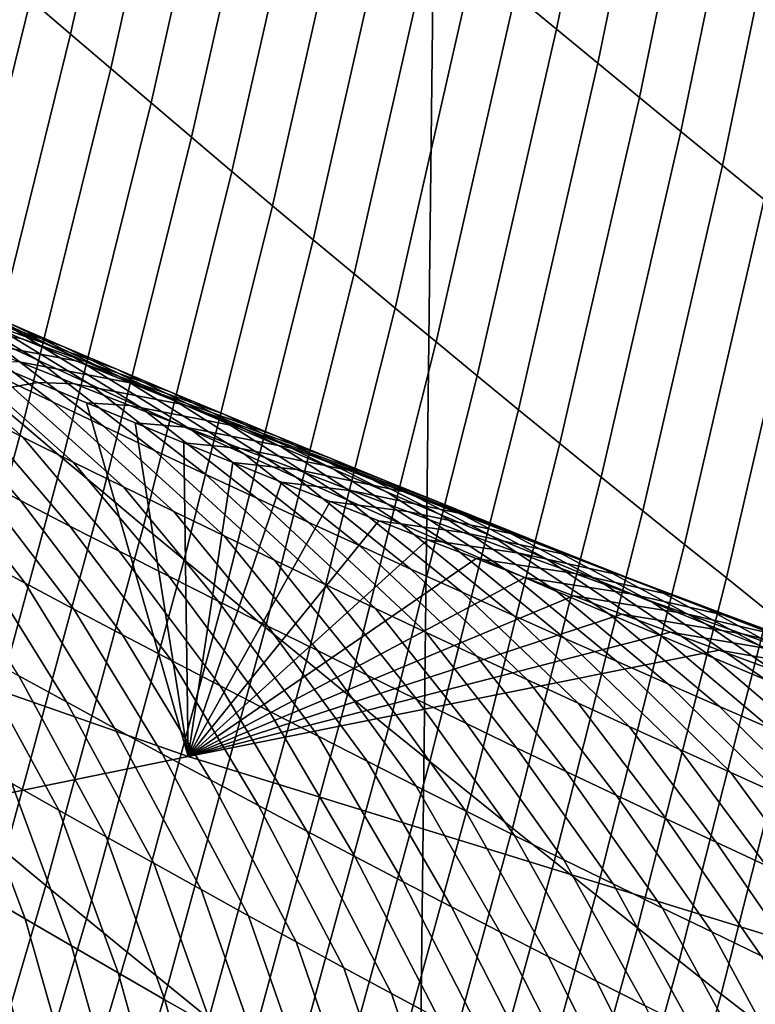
# Model space of a CAD drawing. Header units: metres. Extents: x -240 to 45, y -77 to 27.
# Tile 769 of 1056: x 7.986 to 8.795, y -23.365 to -22.282. Entities that reach past the tile are written whole.
import ezdxf

# ---------------------------------------------------------------- set-up
doc = ezdxf.new("R2010")
doc.units = ezdxf.units.M
doc.layers.add('solid_102011X2', color=7, linetype='CONTINUOUS')

msp = doc.modelspace()

# ---------------------------------------------------------------- linework, layer by layer
at = {"layer": 'solid_102011X2'}
for points in [[(8.402597, 25.458912), (7.809518, -25.642859), (7.211634, -25.813719), (7.809117, 25.64296)], [(8.991435, 25.261791), (8.402947, -25.458815), (7.809518, -25.642859), (8.402597, 25.458912)], [(9.575647, 25.051577), (8.991745, -25.261692), (8.402947, -25.458815), (8.991435, 25.261791)], [(7.997606, -22.260109, 118.356956), (8.041658, -22.298042, 118.386543), (8.127743, -21.912394, 118.590912), (8.083559, -21.87401, 118.56208)], [(8.530664, -22.254778, 118.84671), (8.576015, -22.292469, 118.874702), (8.652791, -21.91785, 119.08828), (8.607296, -21.879768, 119.06102)], [(8.041658, -22.298042, 118.386543), (8.085832, -22.335913, 118.416046), (8.172044, -21.95071, 118.619667), (8.127743, -21.912394, 118.590912)], [(8.576015, -22.292469, 118.874702), (8.621479, -22.33009, 118.902611), (8.698399, -21.955856, 119.115448), (8.652791, -21.91785, 119.08828)], [(8.085832, -22.335913, 118.416046), (8.130125, -22.373722, 118.445465), (8.216462, -21.988958, 118.648346), (8.172044, -21.95071, 118.619667)], [(8.621479, -22.33009, 118.902611), (8.667059, -22.367638, 118.930428), (8.744119, -21.993786, 119.142532), (8.698399, -21.955856, 119.115448)], [(8.130125, -22.373722, 118.445465), (8.174539, -22.411465, 118.4748), (8.260999, -22.02714, 118.676933), (8.216462, -21.988958, 118.648346)], [(8.667059, -22.367638, 118.930428), (8.712754, -22.405111, 118.958153), (8.789949, -22.031637, 119.169533), (8.744119, -21.993786, 119.142532)], [(8.174539, -22.411465, 118.4748), (8.219072, -22.449144, 118.504051), (8.305652, -22.065254, 118.705444), (8.260999, -22.02714, 118.676933)], [(8.712754, -22.405111, 118.958153), (8.758563, -22.442511, 118.985794), (8.835892, -22.069412, 119.196434), (8.789949, -22.031637, 119.169533)], [(8.219072, -22.449144, 118.504051), (8.263726, -22.486759, 118.533218), (8.350422, -22.103298, 118.733864), (8.305652, -22.065254, 118.705444)], [(8.758563, -22.442511, 118.985794), (8.804486, -22.479837, 119.013336), (8.881945, -22.107109, 119.223251), (8.835892, -22.069412, 119.196434)], [(8.263726, -22.486759, 118.533218), (8.308499, -22.524309, 118.562294), (8.395308, -22.141273, 118.762207), (8.350422, -22.103298, 118.733864)], [(8.308499, -22.524309, 118.562294), (8.353392, -22.561792, 118.591286), (8.440311, -22.179178, 118.790459), (8.395308, -22.141273, 118.762207)], [(8.353392, -22.561792, 118.591286), (8.398402, -22.599209, 118.620193), (8.48543, -22.217014, 118.818626), (8.440311, -22.179178, 118.790459)], [(8.398402, -22.599209, 118.620193), (8.443533, -22.636559, 118.64901), (8.530664, -22.254778, 118.84671), (8.48543, -22.217014, 118.818626)], [(7.85706, -22.614805, 118.138527), (7.900903, -22.652327, 118.168938), (7.997606, -22.260109, 118.356956), (7.953675, -22.222113, 118.327286)], [(7.900903, -22.652327, 118.168938), (7.944869, -22.689789, 118.199272), (8.041658, -22.298042, 118.386543), (7.997606, -22.260109, 118.356956)], [(8.443533, -22.636559, 118.64901), (8.488781, -22.67384, 118.677734), (8.576015, -22.292469, 118.874702), (8.530664, -22.254778, 118.84671)], [(8.488781, -22.67384, 118.677734), (8.534147, -22.711054, 118.706375), (8.621479, -22.33009, 118.902611), (8.576015, -22.292469, 118.874702)], [(7.944869, -22.689789, 118.199272), (7.988959, -22.727194, 118.229515), (8.085832, -22.335913, 118.416046), (8.041658, -22.298042, 118.386543)], [(7.988959, -22.727194, 118.229515), (8.033172, -22.76454, 118.259674), (8.130125, -22.373722, 118.445465), (8.085832, -22.335913, 118.416046)], [(8.534147, -22.711054, 118.706375), (8.579632, -22.748198, 118.734917), (8.667059, -22.367638, 118.930428), (8.621479, -22.33009, 118.902611)], [(8.579632, -22.748198, 118.734917), (8.625235, -22.785275, 118.763374), (8.712754, -22.405111, 118.958153), (8.667059, -22.367638, 118.930428)], [(8.033172, -22.76454, 118.259674), (8.077508, -22.801826, 118.289749), (8.174539, -22.411465, 118.4748), (8.130125, -22.373722, 118.445465)], [(8.077508, -22.801826, 118.289749), (8.121967, -22.83905, 118.31974), (8.219072, -22.449144, 118.504051), (8.174539, -22.411465, 118.4748)], [(8.625235, -22.785275, 118.763374), (8.670955, -22.822279, 118.79174), (8.758563, -22.442511, 118.985794), (8.712754, -22.405111, 118.958153)], [(8.670955, -22.822279, 118.79174), (8.716791, -22.859213, 118.820015), (8.804486, -22.479837, 119.013336), (8.758563, -22.442511, 118.985794)], [(8.121967, -22.83905, 118.31974), (8.166549, -22.876215, 118.34964), (8.263726, -22.486759, 118.533218), (8.219072, -22.449144, 118.504051)], [(8.166549, -22.876215, 118.34964), (8.211253, -22.913319, 118.379456), (8.308499, -22.524309, 118.562294), (8.263726, -22.486759, 118.533218)], [(8.716791, -22.859213, 118.820015), (8.762745, -22.896076, 118.84819), (8.850523, -22.517086, 119.040794), (8.804486, -22.479837, 119.013336)], [(8.762745, -22.896076, 118.84819), (8.808816, -22.932867, 118.876274), (8.896673, -22.554262, 119.068153), (8.850523, -22.517086, 119.040794)], [(8.211253, -22.913319, 118.379456), (8.256079, -22.950359, 118.40918), (8.353392, -22.561792, 118.591286), (8.308499, -22.524309, 118.562294)], [(7.866457, -22.572462, 77.828239), (8.005069, -22.656315, 78.182968), (7.948222, -22.629957, 78.205887), (7.808571, -22.546173, 77.851334)], [(7.86803, -22.583059, 77.001617), (8.033578, -22.641415, 77.351135), (7.974792, -22.616261, 77.373741), (7.808384, -22.558016, 77.024414)], [(8.256079, -22.950359, 118.40918), (8.301026, -22.987337, 118.438812), (8.398402, -22.599209, 118.620193), (8.353392, -22.561792, 118.591286)], [(7.916055, -22.59094, 77.396446), (8.040416, -22.650343, 77.759567), (7.98238, -22.624548, 77.782364), (7.857366, -22.565456, 77.41925)], [(7.924394, -22.598587, 77.805252), (8.061966, -22.682508, 78.160156), (8.005069, -22.656315, 78.182968), (7.866457, -22.572462, 77.828239)], [(7.863366, -22.610008, 76.589661), (7.987465, -22.63265, 76.956322), (7.927723, -22.607937, 76.97892), (7.802611, -22.585491, 76.61245)], [(7.891425, -22.603436, 78.228897), (8.021749, -22.702385, 78.583046), (7.965678, -22.675467, 78.606155), (7.834679, -22.576752, 78.251999)], [(7.927723, -22.607937, 76.97892), (8.092411, -22.666405, 77.328629), (8.033578, -22.641415, 77.351135), (7.86803, -22.583059, 77.001617)], [(7.853692, -22.621141, 78.652664), (7.9891, -22.741148, 79.000183), (7.933883, -22.713564, 79.023582), (7.797777, -22.593735, 78.676071)], [(7.974792, -22.616261, 77.373741), (8.0985, -22.675972, 77.736877), (8.040416, -22.650343, 77.759567), (7.916055, -22.59094, 77.396446)], [(7.948222, -22.629957, 78.205887), (8.077871, -22.729139, 78.560036), (8.021749, -22.702385, 78.583046), (7.891425, -22.603436, 78.228897)], [(7.98238, -22.624548, 77.782364), (8.118913, -22.708538, 78.137444), (8.061966, -22.682508, 78.160156), (7.924394, -22.598587, 77.805252)], [(8.301026, -22.987337, 118.438812), (8.346096, -23.024254, 118.468361), (8.443533, -22.636559, 118.64901), (8.398402, -22.599209, 118.620193)], [(7.92417, -22.634359, 76.566978), (8.047256, -22.657198, 76.933823), (7.987465, -22.63265, 76.956322), (7.863366, -22.610008, 76.589661)], [(7.987465, -22.63265, 76.956322), (8.151292, -22.691227, 77.306229), (8.092411, -22.666405, 77.328629), (7.927723, -22.607937, 76.97892)], [(8.033578, -22.641415, 77.351135), (8.156633, -22.701435, 77.714287), (8.0985, -22.675972, 77.736877), (7.974792, -22.616261, 77.373741)], [(7.909659, -22.648384, 78.629364), (8.044372, -22.768572, 78.976883), (7.9891, -22.741148, 79.000183), (7.853692, -22.621141, 78.652664)], [(8.040416, -22.650343, 77.759567), (8.175909, -22.734406, 78.11483), (8.118913, -22.708538, 78.137444), (7.98238, -22.624548, 77.782364)], [(7.985022, -22.658545, 76.544403), (8.107093, -22.681581, 76.911423), (8.047256, -22.657198, 76.933823), (7.92417, -22.634359, 76.566978)], [(8.005069, -22.656315, 78.182968), (8.134045, -22.755732, 78.537125), (8.077871, -22.729139, 78.560036), (7.948222, -22.629957, 78.205887)], [(8.047256, -22.657198, 76.933823), (8.21022, -22.715885, 77.28392), (8.151292, -22.691227, 77.306229), (7.987465, -22.63265, 76.956322)], [(8.346096, -23.024254, 118.468361), (8.391288, -23.061104, 118.497818), (8.488781, -22.67384, 118.677734), (8.443533, -22.636559, 118.64901)], [(7.965678, -22.675467, 78.606155), (8.099695, -22.795832, 78.953674), (8.044372, -22.768572, 78.976883), (7.909659, -22.648384, 78.629364)], [(8.092411, -22.666405, 77.328629), (8.214815, -22.72673, 77.691795), (8.156633, -22.701435, 77.714287), (8.033578, -22.641415, 77.351135)], [(8.0985, -22.675972, 77.736877), (8.232954, -22.760105, 78.092316), (8.175909, -22.734406, 78.11483), (8.040416, -22.650343, 77.759567)], [(8.005655, -22.681095, 76.378418), (7.952078, -22.658587, 76.414299), (7.333815, -22.799461, 72.803505)], [(7.87872, -22.685816, 79.047081), (7.986528, -22.811045, 79.400772), (7.932289, -22.782988, 79.424362), (7.82361, -22.657907, 79.070671)], [(7.985022, -22.658545, 76.544403), (7.952078, -22.658587, 76.414299), (8.005655, -22.681095, 76.378418), (8.045921, -22.682562, 76.521919)], [(8.045921, -22.682562, 76.521919), (8.166978, -22.705797, 76.88913), (8.107093, -22.681581, 76.911423), (7.985022, -22.658545, 76.544403)], [(8.061966, -22.682508, 78.160156), (8.190269, -22.782158, 78.514313), (8.134045, -22.755732, 78.537125), (8.005069, -22.656315, 78.182968)], [(8.107093, -22.681581, 76.911423), (8.269196, -22.740376, 77.261719), (8.21022, -22.715885, 77.28392), (8.047256, -22.657198, 76.933823)], [(8.151292, -22.691227, 77.306229), (8.273045, -22.75186, 77.669411), (8.214815, -22.72673, 77.691795), (8.092411, -22.666405, 77.328629)], [(8.059227, -22.703403, 76.342796), (8.005655, -22.681095, 76.378418), (7.333815, -22.799461, 72.803505), (8.171087, -23.092329, 72.663795)], [(8.021749, -22.702385, 78.583046), (8.155072, -22.822927, 78.930573), (8.099695, -22.795832, 78.953674), (7.965678, -22.675467, 78.606155)], [(8.045921, -22.682562, 76.521919), (8.005655, -22.681095, 76.378418), (8.059227, -22.703403, 76.342796), (8.106869, -22.706413, 76.499542)], [(8.106869, -22.706413, 76.499542), (8.226909, -22.729845, 76.866936), (8.166978, -22.705797, 76.88913), (8.045921, -22.682562, 76.521919)], [(8.118913, -22.708538, 78.137444), (8.246543, -22.80842, 78.4916), (8.190269, -22.782158, 78.514313), (8.061966, -22.682508, 78.160156)], [(8.156633, -22.701435, 77.714287), (8.290047, -22.785641, 78.069901), (8.232954, -22.760105, 78.092316), (8.0985, -22.675972, 77.736877)], [(8.166978, -22.705797, 76.88913), (8.328218, -22.7647, 77.239616), (8.269196, -22.740376, 77.261719), (8.107093, -22.681581, 76.911423)], [(8.391288, -23.061104, 118.497818), (8.4366, -23.097893, 118.527176), (8.534147, -22.711054, 118.706375), (8.488781, -22.67384, 118.677734)], [(7.837592, -23.086756, 118.029526), (7.881644, -23.123674, 118.060501), (7.988959, -22.727194, 118.229515), (7.944869, -22.689789, 118.199272)], [(7.933883, -22.713564, 79.023582), (8.040823, -22.838942, 79.377274), (7.986528, -22.811045, 79.400772), (7.87872, -22.685816, 79.047081)], [(8.21022, -22.715885, 77.28392), (8.331322, -22.776819, 77.647125), (8.273045, -22.75186, 77.669411), (8.151292, -22.691227, 77.306229)], [(8.077871, -22.729139, 78.560036), (8.210501, -22.849859, 78.907562), (8.155072, -22.822927, 78.930573), (8.021749, -22.702385, 78.583046)], [(8.112793, -22.725513, 76.307419), (8.059227, -22.703403, 76.342796), (8.171087, -23.092329, 72.663795)], [(8.106869, -22.706413, 76.499542), (8.059227, -22.703403, 76.342796), (8.112793, -22.725513, 76.307419), (8.167864, -22.730097, 76.477272)], [(8.214815, -22.72673, 77.691795), (8.347188, -22.81101, 78.047585), (8.290047, -22.785641, 78.069901), (8.156633, -22.701435, 77.714287)], [(7.9891, -22.741148, 79.000183), (8.095172, -22.866678, 79.353882), (8.040823, -22.838942, 79.377274), (7.933883, -22.713564, 79.023582)], [(8.167864, -22.730097, 76.477272), (8.286887, -22.753725, 76.844849), (8.226909, -22.729845, 76.866936), (8.106869, -22.706413, 76.499542)], [(8.175909, -22.734406, 78.11483), (8.302868, -22.834517, 78.468987), (8.246543, -22.80842, 78.4916), (8.118913, -22.708538, 78.137444)], [(8.226909, -22.729845, 76.866936), (8.387285, -22.788855, 77.217621), (8.328218, -22.7647, 77.239616), (8.166978, -22.705797, 76.88913)], [(8.4366, -23.097893, 118.527176), (8.482034, -23.134615, 118.55645), (8.579632, -22.748198, 118.734917), (8.534147, -22.711054, 118.706375)], [(7.878105, -22.75477, 79.448051), (7.991588, -22.901934, 79.792938), (7.938063, -22.873327, 79.816833), (7.823977, -22.726393, 79.471832)], [(8.166354, -22.747429, 76.272285), (8.112793, -22.725513, 76.307419), (8.171087, -23.092329, 72.663795)], [(8.167864, -22.730097, 76.477272), (8.112793, -22.725513, 76.307419), (8.166354, -22.747429, 76.272285), (8.228905, -22.753613, 76.455101)], [(8.269196, -22.740376, 77.261719), (8.389647, -22.801613, 77.624939), (8.331322, -22.776819, 77.647125), (8.21022, -22.715885, 77.28392)], [(7.881644, -23.123674, 118.060501), (7.925821, -23.160538, 118.091393), (8.033172, -22.76454, 118.259674), (7.988959, -22.727194, 118.229515)], [(8.134045, -22.755732, 78.537125), (8.265982, -22.876627, 78.884659), (8.210501, -22.849859, 78.907562), (8.077871, -22.729139, 78.560036)], [(8.228905, -22.753613, 76.455101), (8.34691, -22.777439, 76.822861), (8.286887, -22.753725, 76.844849), (8.167864, -22.730097, 76.477272)], [(8.232954, -22.760105, 78.092316), (8.359241, -22.860447, 78.446472), (8.302868, -22.834517, 78.468987), (8.175909, -22.734406, 78.11483)], [(8.273045, -22.75186, 77.669411), (8.404377, -22.836214, 78.025368), (8.347188, -22.81101, 78.047585), (8.214815, -22.72673, 77.691795)], [(8.286887, -22.753725, 76.844849), (8.4464, -22.812843, 77.195724), (8.387285, -22.788855, 77.217621), (8.226909, -22.729845, 76.866936)], [(8.044372, -22.768572, 78.976883), (8.149575, -22.894253, 79.330582), (8.095172, -22.866678, 79.353882), (7.9891, -22.741148, 79.000183)], [(8.21991, -22.769146, 76.237404), (8.166354, -22.747429, 76.272285), (8.171087, -23.092329, 72.663795)], [(8.228905, -22.753613, 76.455101), (8.166354, -22.747429, 76.272285), (8.21991, -22.769146, 76.237404), (8.289992, -22.77696, 76.433029)], [(8.328218, -22.7647, 77.239616), (8.448017, -22.826237, 77.602852), (8.389647, -22.801613, 77.624939), (8.269196, -22.740376, 77.261719)], [(8.482034, -23.134615, 118.55645), (8.527587, -23.17127, 118.585632), (8.625235, -22.785275, 118.763374), (8.579632, -22.748198, 118.734917)], [(7.932289, -22.782988, 79.424362), (8.045171, -22.930378, 79.769142), (7.991588, -22.901934, 79.792938), (7.878105, -22.75477, 79.448051)], [(8.190269, -22.782158, 78.514313), (8.321514, -22.903231, 78.861855), (8.265982, -22.876627, 78.884659), (8.134045, -22.755732, 78.537125)], [(8.289992, -22.77696, 76.433029), (8.406981, -22.800983, 76.800972), (8.34691, -22.777439, 76.822861), (8.228905, -22.753613, 76.455101)], [(8.331322, -22.776819, 77.647125), (8.461613, -22.86125, 78.003258), (8.404377, -22.836214, 78.025368), (8.273045, -22.75186, 77.669411)], [(8.34691, -22.777439, 76.822861), (8.505559, -22.83666, 77.173927), (8.4464, -22.812843, 77.195724), (8.286887, -22.753725, 76.844849)], [(7.925821, -23.160538, 118.091393), (7.970125, -23.197346, 118.1222), (8.077508, -22.801826, 118.289749), (8.033172, -22.76454, 118.259674)], [(8.099695, -22.795832, 78.953674), (8.204033, -22.921665, 79.307381), (8.149575, -22.894253, 79.330582), (8.044372, -22.768572, 78.976883)], [(8.273461, -22.79067, 76.202751), (8.21991, -22.769146, 76.237404), (8.171087, -23.092329, 72.663795)], [(8.289992, -22.77696, 76.433029), (8.21991, -22.769146, 76.237404), (8.273461, -22.79067, 76.202751), (8.351126, -22.800138, 76.411064)], [(8.290047, -22.785641, 78.069901), (8.415664, -22.886209, 78.424065), (8.359241, -22.860447, 78.446472), (8.232954, -22.760105, 78.092316)], [(8.387285, -22.788855, 77.217621), (8.506434, -22.850691, 77.580872), (8.448017, -22.826237, 77.602852), (8.328218, -22.7647, 77.239616)], [(8.351126, -22.800138, 76.411064), (8.467094, -22.824358, 76.77919), (8.406981, -22.800983, 76.800972), (8.289992, -22.77696, 76.433029)], [(8.389647, -22.801613, 77.624939), (8.518896, -22.88612, 77.981247), (8.461613, -22.86125, 78.003258), (8.331322, -22.776819, 77.647125)], [(8.406981, -22.800983, 76.800972), (8.564764, -22.860312, 77.152237), (8.505559, -22.83666, 77.173927), (8.34691, -22.777439, 76.822861)], [(7.986528, -22.811045, 79.400772), (8.09881, -22.958664, 79.745445), (8.045171, -22.930378, 79.769142), (7.932289, -22.782988, 79.424362)], [(8.327007, -22.812002, 76.168343), (8.273461, -22.79067, 76.202751), (8.171087, -23.092329, 72.663795)], [(8.246543, -22.80842, 78.4916), (8.377097, -22.929667, 78.839149), (8.321514, -22.903231, 78.861855), (8.190269, -22.782158, 78.514313)], [(8.351126, -22.800138, 76.411064), (8.273461, -22.79067, 76.202751), (8.327007, -22.812002, 76.168343), (8.412304, -22.823147, 76.389206)], [(8.347188, -22.81101, 78.047585), (8.472136, -22.911808, 78.401749), (8.415664, -22.886209, 78.424065), (8.290047, -22.785641, 78.069901)], [(8.4464, -22.812843, 77.195724), (8.564898, -22.874975, 77.558998), (8.506434, -22.850691, 77.580872), (8.387285, -22.788855, 77.217621)], [(8.527587, -23.17127, 118.585632), (8.573262, -23.207861, 118.614723), (8.670955, -22.822279, 118.79174), (8.625235, -22.785275, 118.763374)], [(8.171087, -23.092329, 72.663795), (7.333815, -22.799461, 72.803505), (6.56585, -22.953291, 68.640373), (7.407438, -23.248156, 68.492821)], [(7.970125, -23.197346, 118.1222), (8.014553, -23.234097, 118.152916), (8.121967, -22.83905, 118.31974), (8.077508, -22.801826, 118.289749)], [(8.155072, -22.822927, 78.930573), (8.258545, -22.948914, 79.284286), (8.204033, -22.921665, 79.307381), (8.099695, -22.795832, 78.953674)], [(8.412304, -22.823147, 76.389206), (8.527254, -22.847565, 76.757507), (8.467094, -22.824358, 76.77919), (8.351126, -22.800138, 76.411064)], [(8.448017, -22.826237, 77.602852), (8.576226, -22.91082, 77.959335), (8.518896, -22.88612, 77.981247), (8.389647, -22.801613, 77.624939)], [(8.467094, -22.824358, 76.77919), (8.624013, -22.883791, 77.130653), (8.564764, -22.860312, 77.152237), (8.406981, -22.800983, 76.800972)], [(8.040823, -22.838942, 79.377274), (8.152507, -22.986788, 79.72184), (8.09881, -22.958664, 79.745445), (7.986528, -22.811045, 79.400772)], [(8.380548, -22.833141, 76.134163), (8.327007, -22.812002, 76.168343), (8.171087, -23.092329, 72.663795)], [(8.302868, -22.834517, 78.468987), (8.432731, -22.955938, 78.816544), (8.377097, -22.929667, 78.839149), (8.246543, -22.80842, 78.4916)], [(8.412304, -22.823147, 76.389206), (8.327007, -22.812002, 76.168343), (8.380548, -22.833141, 76.134163), (8.473527, -22.845985, 76.367455)], [(8.404377, -22.836214, 78.025368), (8.528655, -22.937237, 78.379539), (8.472136, -22.911808, 78.401749), (8.347188, -22.81101, 78.047585)], [(8.505559, -22.83666, 77.173927), (8.623408, -22.899088, 77.537224), (8.564898, -22.874975, 77.558998), (8.4464, -22.812843, 77.195724)], [(8.210501, -22.849859, 78.907562), (8.313108, -22.976, 79.261284), (8.258545, -22.948914, 79.284286), (8.155072, -22.822927, 78.930573)], [(8.473527, -22.845985, 76.367455), (8.587458, -22.8706, 76.735931), (8.527254, -22.847565, 76.757507), (8.412304, -22.823147, 76.389206)], [(8.573262, -23.207861, 118.614723), (8.619057, -23.244387, 118.643715), (8.716791, -22.859213, 118.820015), (8.670955, -22.822279, 118.79174)], [(8.434072, -22.854082, 76.10025), (8.380548, -22.833141, 76.134163), (8.171087, -23.092329, 72.663795)], [(8.359241, -22.860447, 78.446472), (8.488415, -22.982042, 78.794037), (8.432731, -22.955938, 78.816544), (8.302868, -22.834517, 78.468987)], [(8.473527, -22.845985, 76.367455), (8.380548, -22.833141, 76.134163), (8.434072, -22.854082, 76.10025), (8.534795, -22.868654, 76.345802)], [(8.506434, -22.850691, 77.580872), (8.633603, -22.935352, 77.937523), (8.576226, -22.91082, 77.959335), (8.448017, -22.826237, 77.602852)], [(8.527254, -22.847565, 76.757507), (8.683306, -22.907099, 77.109169), (8.624013, -22.883791, 77.130653), (8.467094, -22.824358, 76.77919)], [(7.938063, -22.873327, 79.816833), (8.0372, -23.032446, 80.160522), (7.984558, -23.003569, 80.184563), (7.884595, -22.844563, 79.840828)], [(8.014553, -23.234097, 118.152916), (8.059108, -23.270792, 118.183548), (8.166549, -22.876215, 118.34964), (8.121967, -22.83905, 118.31974)], [(8.095172, -22.866678, 79.353882), (8.206259, -23.01475, 79.698341), (8.152507, -22.986788, 79.72184), (8.040823, -22.838942, 79.377274)], [(8.461613, -22.86125, 78.003258), (8.585223, -22.962498, 78.357437), (8.528655, -22.937237, 78.379539), (8.404377, -22.836214, 78.025368)], [(8.564764, -22.860312, 77.152237), (8.681964, -22.923031, 77.515556), (8.623408, -22.899088, 77.537224), (8.505559, -22.83666, 77.173927)], [(8.487576, -22.874825, 76.066605), (8.434072, -22.854082, 76.10025), (8.171087, -23.092329, 72.663795)], [(8.265982, -22.876627, 78.884659), (8.367726, -23.002922, 79.23838), (8.313108, -22.976, 79.261284), (8.210501, -22.849859, 78.907562)], [(8.534795, -22.868654, 76.345802), (8.434072, -22.854082, 76.10025), (8.487576, -22.874825, 76.066605), (8.596107, -22.89115, 76.324257)], [(8.534795, -22.868654, 76.345802), (8.647704, -22.893465, 76.714462), (8.587458, -22.8706, 76.735931), (8.473527, -22.845985, 76.367455)], [(8.564898, -22.874975, 77.558998), (8.691025, -22.959715, 77.915817), (8.633603, -22.935352, 77.937523), (8.506434, -22.850691, 77.580872)], [(8.587458, -22.8706, 76.735931), (8.742642, -22.930237, 77.087791), (8.683306, -22.907099, 77.109169), (8.527254, -22.847565, 76.757507)], [(8.149575, -22.894253, 79.330582), (8.260068, -23.042549, 79.674934), (8.206259, -23.01475, 79.698341), (8.095172, -22.866678, 79.353882)], [(8.415664, -22.886209, 78.424065), (8.544149, -23.00798, 78.771637), (8.488415, -22.982042, 78.794037), (8.359241, -22.860447, 78.446472)], [(8.518896, -22.88612, 77.981247), (8.641839, -22.987591, 78.335434), (8.585223, -22.962498, 78.357437), (8.461613, -22.86125, 78.003258)], [(8.624013, -22.883791, 77.130653), (8.740563, -22.946802, 77.493988), (8.681964, -22.923031, 77.515556), (8.564764, -22.860312, 77.152237)], [(8.619057, -23.244387, 118.643715), (8.664972, -23.280842, 118.672615), (8.762745, -22.896076, 118.84819), (8.716791, -22.859213, 118.820015)], [(7.991588, -22.901934, 79.792938), (8.0899, -23.061163, 80.136574), (8.0372, -23.032446, 80.160522), (7.938063, -22.873327, 79.816833)], [(8.059108, -23.270792, 118.183548), (8.103787, -23.307428, 118.214088), (8.211253, -22.913319, 118.379456), (8.166549, -22.876215, 118.34964)], [(8.541059, -22.89537, 76.033226), (8.487576, -22.874825, 76.066605), (8.171087, -23.092329, 72.663795)], [(8.321514, -22.903231, 78.861855), (8.422396, -23.02968, 79.215576), (8.367726, -23.002922, 79.23838), (8.265982, -22.876627, 78.884659)], [(8.596107, -22.89115, 76.324257), (8.487576, -22.874825, 76.066605), (8.541059, -22.89537, 76.033226), (8.657462, -22.913475, 76.302818)], [(8.596107, -22.89115, 76.324257), (8.707995, -22.916159, 76.6931), (8.647704, -22.893465, 76.714462), (8.534795, -22.868654, 76.345802)], [(8.623408, -22.899088, 77.537224), (8.748493, -22.983908, 77.894218), (8.691025, -22.959715, 77.915817), (8.564898, -22.874975, 77.558998)], [(8.647704, -22.893465, 76.714462), (8.802022, -22.953205, 77.066513), (8.742642, -22.930237, 77.087791), (8.587458, -22.8706, 76.735931)], [(8.472136, -22.911808, 78.401749), (8.599934, -23.033751, 78.749336), (8.544149, -23.00798, 78.771637), (8.415664, -22.886209, 78.424065)], [(8.576226, -22.91082, 77.959335), (8.698503, -23.012514, 78.31353), (8.641839, -22.987591, 78.335434), (8.518896, -22.88612, 77.981247)], [(8.683306, -22.907099, 77.109169), (8.799208, -22.970402, 77.472527), (8.740563, -22.946802, 77.493988), (8.624013, -22.883791, 77.130653)], [(8.204033, -22.921665, 79.307381), (8.313932, -23.070187, 79.651634), (8.260068, -23.042549, 79.674934), (8.149575, -22.894253, 79.330582)], [(8.594523, -22.91572, 76.000114), (8.541059, -22.89537, 76.033226), (8.171087, -23.092329, 72.663795)], [(8.657462, -22.913475, 76.302818), (8.541059, -22.89537, 76.033226), (8.594523, -22.91572, 76.000114), (8.718862, -22.935627, 76.281487)], [(8.657462, -22.913475, 76.302818), (8.768329, -22.938681, 76.671837), (8.707995, -22.916159, 76.6931), (8.596107, -22.89115, 76.324257)], [(8.681964, -22.923031, 77.515556), (8.806006, -23.007933, 77.872719), (8.748493, -22.983908, 77.894218), (8.623408, -22.899088, 77.537224)], [(8.707995, -22.916159, 76.6931), (8.861444, -22.976, 77.045341), (8.802022, -22.953205, 77.066513), (8.647704, -22.893465, 76.714462)], [(8.664972, -23.280842, 118.672615), (8.711007, -23.317232, 118.701416), (8.808816, -22.932867, 118.876274), (8.762745, -22.896076, 118.84819)], [(8.045171, -22.930378, 79.769142), (8.142659, -23.089724, 80.112732), (8.0899, -23.061163, 80.136574), (7.991588, -22.901934, 79.792938)], [(8.377097, -22.929667, 78.839149), (8.477118, -23.056274, 79.192879), (8.422396, -23.02968, 79.215576), (8.321514, -22.903231, 78.861855)], [(8.742642, -22.930237, 77.087791), (8.857896, -22.99383, 77.451172), (8.799208, -22.970402, 77.472527), (8.683306, -22.907099, 77.109169)], [(8.103787, -23.307428, 118.214088), (8.148591, -23.344009, 118.244537), (8.256079, -22.950359, 118.40918), (8.211253, -22.913319, 118.379456)], [(8.647971, -22.935875, 75.96727), (8.594523, -22.91572, 76.000114), (8.171087, -23.092329, 72.663795)], [(8.528655, -22.937237, 78.379539), (8.655766, -23.059351, 78.727142), (8.599934, -23.033751, 78.749336), (8.472136, -22.911808, 78.401749)], [(8.633603, -22.935352, 77.937523), (8.755213, -23.03727, 78.291733), (8.698503, -23.012514, 78.31353), (8.576226, -22.91082, 77.959335)], [(8.718862, -22.935627, 76.281487), (8.594523, -22.91572, 76.000114), (8.647971, -22.935875, 75.96727), (8.780303, -22.957607, 76.260262)], [(8.718862, -22.935627, 76.281487), (8.828704, -22.961031, 76.650681), (8.768329, -22.938681, 76.671837), (8.657462, -22.913475, 76.302818)], [(8.768329, -22.938681, 76.671837), (8.920909, -22.998621, 77.024277), (8.861444, -22.976, 77.045341), (8.707995, -22.916159, 76.6931)], [(8.09881, -22.958664, 79.745445), (8.195477, -23.118124, 80.088982), (8.142659, -23.089724, 80.112732), (8.045171, -22.930378, 79.769142)], [(8.258545, -22.948914, 79.284286), (8.367852, -23.097662, 79.628426), (8.313932, -23.070187, 79.651634), (8.204033, -22.921665, 79.307381)], [(8.432731, -22.955938, 78.816544), (8.531891, -23.082701, 79.170273), (8.477118, -23.056274, 79.192879), (8.377097, -22.929667, 78.839149)], [(8.740563, -22.946802, 77.493988), (8.863564, -23.031784, 77.851326), (8.806006, -23.007933, 77.872719), (8.681964, -22.923031, 77.515556)], [(8.802022, -22.953205, 77.066513), (8.916627, -23.017082, 77.429924), (8.857896, -22.99383, 77.451172), (8.742642, -22.930237, 77.087791)], [(8.701403, -22.955837, 75.934677), (8.647971, -22.935875, 75.96727), (8.171087, -23.092329, 72.663795)], [(8.585223, -22.962498, 78.357437), (8.711648, -23.084784, 78.70504), (8.655766, -23.059351, 78.727142), (8.528655, -22.937237, 78.379539)], [(8.691025, -22.959715, 77.915817), (8.811969, -23.061853, 78.270035), (8.755213, -23.03727, 78.291733), (8.633603, -22.935352, 77.937523)], [(8.841786, -22.979414, 76.239136), (8.780303, -22.957607, 76.260262), (8.647971, -22.935875, 75.96727), (8.701403, -22.955837, 75.934677)], [(8.711007, -23.317232, 118.701416), (8.757162, -23.353552, 118.730125), (8.855002, -22.969585, 118.904266), (8.808816, -22.932867, 118.876274)], [(8.780303, -22.957607, 76.260262), (8.889122, -22.98321, 76.629631), (8.828704, -22.961031, 76.650681), (8.718862, -22.935627, 76.281487)], [(8.828704, -22.961031, 76.650681), (8.980415, -23.02107, 77.003319), (8.920909, -22.998621, 77.024277), (8.768329, -22.938681, 76.671837)], [(7.931976, -22.974535, 80.208694), (8.028876, -23.151457, 80.545349), (7.976895, -23.122038, 80.569778), (7.879454, -22.945347, 80.232933)], [(8.148591, -23.344009, 118.244537), (8.193521, -23.380529, 118.274902), (8.301026, -22.987337, 118.438812), (8.256079, -22.950359, 118.40918)], [(8.313108, -22.976, 79.261284), (8.421826, -23.124971, 79.605324), (8.367852, -23.097662, 79.628426), (8.258545, -22.948914, 79.284286)], [(8.799208, -22.970402, 77.472527), (8.921165, -23.055466, 77.830032), (8.863564, -23.031784, 77.851326), (8.740563, -22.946802, 77.493988)], [(8.152507, -22.986788, 79.72184), (8.248353, -23.146364, 80.065331), (8.195477, -23.118124, 80.088982), (8.09881, -22.958664, 79.745445)], [(8.754819, -22.975609, 75.902344), (8.701403, -22.955837, 75.934677), (8.171087, -23.092329, 72.663795)], [(8.488415, -22.982042, 78.794037), (8.586716, -23.108963, 79.147774), (8.531891, -23.082701, 79.170273), (8.432731, -22.955938, 78.816544)], [(8.641839, -22.987591, 78.335434), (8.767578, -23.110048, 78.683052), (8.711648, -23.084784, 78.70504), (8.585223, -22.962498, 78.357437)], [(8.748493, -22.983908, 77.894218), (8.868772, -23.086267, 78.248444), (8.811969, -23.061853, 78.270035), (8.691025, -22.959715, 77.915817)], [(8.903312, -23.001047, 76.218124), (8.841786, -22.979414, 76.239136), (8.701403, -22.955837, 75.934677), (8.754819, -22.975609, 75.902344)], [(8.841786, -22.979414, 76.239136), (8.949581, -23.005213, 76.608688), (8.889122, -22.98321, 76.629631), (8.780303, -22.957607, 76.260262)], [(7.984558, -23.003569, 80.184563), (8.08092, -23.180719, 80.521019), (8.028876, -23.151457, 80.545349), (7.931976, -22.974535, 80.208694)], [(8.808224, -22.995193, 75.870262), (8.754819, -22.975609, 75.902344), (8.171087, -23.092329, 72.663795), (9.018457, -23.353664, 72.5224)], [(8.964879, -23.022507, 76.19722), (8.903312, -23.001047, 76.218124), (8.754819, -22.975609, 75.902344), (8.808224, -22.995193, 75.870262)], [(8.757162, -23.353552, 118.730125), (8.803436, -23.389803, 118.758736), (8.901306, -23.006231, 118.932159), (8.855002, -22.969585, 118.904266)], [(8.367726, -23.002922, 79.23838), (8.475855, -23.152117, 79.582321), (8.421826, -23.124971, 79.605324), (8.313108, -22.976, 79.261284)], [(8.544149, -23.00798, 78.771637), (8.641591, -23.135059, 79.125381), (8.586716, -23.108963, 79.147774), (8.488415, -22.982042, 78.794037)], [(8.806006, -23.007933, 77.872719), (8.925621, -23.11051, 78.226952), (8.868772, -23.086267, 78.248444), (8.748493, -22.983908, 77.894218)], [(8.206259, -23.01475, 79.698341), (8.301287, -23.174444, 80.041779), (8.248353, -23.146364, 80.065331), (8.152507, -22.986788, 79.72184)], [(8.193521, -23.380529, 118.274902), (8.238575, -23.416992, 118.305168), (8.346096, -23.024254, 118.468361), (8.301026, -22.987337, 118.438812)], [(8.698503, -23.012514, 78.31353), (8.823557, -23.135141, 78.661163), (8.767578, -23.110048, 78.683052), (8.641839, -22.987591, 78.335434)], [(8.0372, -23.032446, 80.160522), (8.133024, -23.209826, 80.496788), (8.08092, -23.180719, 80.521019), (7.984558, -23.003569, 80.184563)], [(8.422396, -23.02968, 79.215576), (8.529938, -23.179098, 79.559418), (8.475855, -23.152117, 79.582321), (8.367726, -23.002922, 79.23838)], [(8.599934, -23.033751, 78.749336), (8.696517, -23.160988, 79.103081), (8.641591, -23.135059, 79.125381), (8.544149, -23.00798, 78.771637)], [(8.260068, -23.042549, 79.674934), (8.354278, -23.202364, 80.018326), (8.301287, -23.174444, 80.041779), (8.206259, -23.01475, 79.698341)], [(8.755213, -23.03727, 78.291733), (8.879583, -23.160065, 78.639374), (8.823557, -23.135141, 78.661163), (8.698503, -23.012514, 78.31353)], [(8.238575, -23.416992, 118.305168), (8.283752, -23.453394, 118.33535), (8.391288, -23.061104, 118.497818), (8.346096, -23.024254, 118.468361)], [(8.477118, -23.056274, 79.192879), (8.584074, -23.205914, 79.536613), (8.529938, -23.179098, 79.559418), (8.422396, -23.02968, 79.215576)], [(8.0899, -23.061163, 80.136574), (8.18519, -23.238771, 80.472656), (8.133024, -23.209826, 80.496788), (8.0372, -23.032446, 80.160522)], [(8.655766, -23.059351, 78.727142), (8.751493, -23.18675, 79.080887), (8.696517, -23.160988, 79.103081), (8.599934, -23.033751, 78.749336)], [(8.811969, -23.061853, 78.270035), (8.935657, -23.184818, 78.617691), (8.879583, -23.160065, 78.639374), (8.755213, -23.03727, 78.291733)], [(8.313932, -23.070187, 79.651634), (8.407326, -23.230122, 79.994972), (8.354278, -23.202364, 80.018326), (8.260068, -23.042549, 79.674934)], [(8.142659, -23.089724, 80.112732), (8.237417, -23.267561, 80.448624), (8.18519, -23.238771, 80.472656), (8.0899, -23.061163, 80.136574)], [(8.283752, -23.453394, 118.33535), (8.329055, -23.489737, 118.365433), (8.4366, -23.097893, 118.527176), (8.391288, -23.061104, 118.497818)], [(8.531891, -23.082701, 79.170273), (8.638264, -23.232563, 79.513916), (8.584074, -23.205914, 79.536613), (8.477118, -23.056274, 79.192879)], [(8.711648, -23.084784, 78.70504), (8.80652, -23.212343, 79.058792), (8.751493, -23.18675, 79.080887), (8.655766, -23.059351, 78.727142)], [(7.924977, -23.092463, 80.594299), (7.991556, -23.270924, 80.936554), (7.940392, -23.240986, 80.961372), (7.87312, -23.062731, 80.618919)], [(8.367852, -23.097662, 79.628426), (8.460431, -23.257717, 79.971718), (8.407326, -23.230122, 79.994972), (8.313932, -23.070187, 79.651634)], [(8.586716, -23.108963, 79.147774), (8.692506, -23.259047, 79.491318), (8.638264, -23.232563, 79.513916), (8.531891, -23.082701, 79.170273)], [(9.018457, -23.353664, 72.5224), (8.171087, -23.092329, 72.663795), (7.407438, -23.248156, 68.492821), (8.25918, -23.511278, 68.343491)], [(7.976895, -23.122038, 80.569778), (8.042785, -23.300705, 80.911835), (7.991556, -23.270924, 80.936554), (7.924977, -23.092463, 80.594299)], [(8.195477, -23.118124, 80.088982), (8.289705, -23.29619, 80.42469), (8.237417, -23.267561, 80.448624), (8.142659, -23.089724, 80.112732)], [(8.767578, -23.110048, 78.683052), (8.861594, -23.237768, 79.036804), (8.80652, -23.212343, 79.058792), (8.711648, -23.084784, 78.70504)], [(8.329055, -23.489737, 118.365433), (8.374481, -23.526018, 118.395424), (8.482034, -23.134615, 118.55645), (8.4366, -23.097893, 118.527176)], [(8.421826, -23.124971, 79.605324), (8.513592, -23.285149, 79.948563), (8.460431, -23.257717, 79.971718), (8.367852, -23.097662, 79.628426)], [(8.641591, -23.135059, 79.125381), (8.7468, -23.285364, 79.468819), (8.692506, -23.259047, 79.491318), (8.586716, -23.108963, 79.147774)], [(8.823557, -23.135141, 78.661163), (8.916718, -23.263025, 79.014923), (8.861594, -23.237768, 79.036804), (8.767578, -23.110048, 78.683052)], [(8.028876, -23.151457, 80.545349), (8.094079, -23.330332, 80.887207), (8.042785, -23.300705, 80.911835), (7.976895, -23.122038, 80.569778)], [(8.248353, -23.146364, 80.065331), (8.342053, -23.324659, 80.400856), (8.289705, -23.29619, 80.42469), (8.195477, -23.118124, 80.088982)], [(8.475855, -23.152117, 79.582321), (8.566809, -23.312418, 79.925514), (8.513592, -23.285149, 79.948563), (8.421826, -23.124971, 79.605324)], [(8.374481, -23.526018, 118.395424), (8.420032, -23.562237, 118.425323), (8.527587, -23.17127, 118.585632), (8.482034, -23.134615, 118.55645)], [(8.696517, -23.160988, 79.103081), (8.801147, -23.311512, 79.446426), (8.7468, -23.285364, 79.468819), (8.641591, -23.135059, 79.125381)], [(8.301287, -23.174444, 80.041779), (8.394461, -23.352966, 80.377121), (8.342053, -23.324659, 80.400856), (8.248353, -23.146364, 80.065331)], [(8.08092, -23.180719, 80.521019), (8.145436, -23.359804, 80.862679), (8.094079, -23.330332, 80.887207), (8.028876, -23.151457, 80.545349)], [(8.529938, -23.179098, 79.559418), (8.62008, -23.339525, 79.902557), (8.566809, -23.312418, 79.925514), (8.475855, -23.152117, 79.582321)], [(8.751493, -23.18675, 79.080887), (8.855546, -23.337492, 79.424133), (8.801147, -23.311512, 79.446426), (8.696517, -23.160988, 79.103081)], [(8.133024, -23.209826, 80.496788), (8.196858, -23.38912, 80.838249), (8.145436, -23.359804, 80.862679), (8.08092, -23.180719, 80.521019)], [(8.354278, -23.202364, 80.018326), (8.446928, -23.381115, 80.353485), (8.394461, -23.352966, 80.377121), (8.301287, -23.174444, 80.041779)], [(8.420032, -23.562237, 118.425323), (8.465706, -23.598394, 118.455124), (8.573262, -23.207861, 118.614723), (8.527587, -23.17127, 118.585632)], [(8.584074, -23.205914, 79.536613), (8.673408, -23.366467, 79.879707), (8.62008, -23.339525, 79.902557), (8.529938, -23.179098, 79.559418)], [(8.80652, -23.212343, 79.058792), (8.909996, -23.363304, 79.401947), (8.855546, -23.337492, 79.424133), (8.751493, -23.18675, 79.080887)], [(7.852629, -23.597137, 117.972534), (7.897072, -23.633396, 118.003967), (8.014553, -23.234097, 118.152916), (7.970125, -23.197346, 118.1222)], [(8.407326, -23.230122, 79.994972), (8.499454, -23.4091, 80.329948), (8.446928, -23.381115, 80.353485), (8.354278, -23.202364, 80.018326)], [(7.940392, -23.240986, 80.961372), (7.995452, -23.431646, 81.299477), (7.945002, -23.401337, 81.324638), (7.889292, -23.210896, 80.98629)], [(8.18519, -23.238771, 80.472656), (8.248343, -23.41828, 80.813919), (8.196858, -23.38912, 80.838249), (8.133024, -23.209826, 80.496788)], [(8.465706, -23.598394, 118.455124), (8.511503, -23.634491, 118.484833), (8.619057, -23.244387, 118.643715), (8.573262, -23.207861, 118.614723)], [(8.638264, -23.232563, 79.513916), (8.726789, -23.393242, 79.856964), (8.673408, -23.366467, 79.879707), (8.584074, -23.205914, 79.536613)], [(7.897072, -23.633396, 118.003967), (7.941644, -23.669603, 118.035316), (8.059108, -23.270792, 118.183548), (8.014553, -23.234097, 118.152916)], [(8.460431, -23.257717, 79.971718), (8.55204, -23.436922, 80.306511), (8.499454, -23.4091, 80.329948), (8.407326, -23.230122, 79.994972)], [(8.692506, -23.259047, 79.491318), (8.780225, -23.419853, 79.834312), (8.726789, -23.393242, 79.856964), (8.638264, -23.232563, 79.513916)], [(7.991556, -23.270924, 80.936554), (8.045971, -23.461802, 81.274406), (7.995452, -23.431646, 81.299477), (7.940392, -23.240986, 80.961372)], [(8.237417, -23.267561, 80.448624), (8.299892, -23.447281, 80.789688), (8.248343, -23.41828, 80.813919), (8.18519, -23.238771, 80.472656)], [(8.511503, -23.634491, 118.484833), (8.557424, -23.670523, 118.51445), (8.664972, -23.280842, 118.672615), (8.619057, -23.244387, 118.643715)], [(8.25918, -23.511278, 68.343491), (7.407438, -23.248156, 68.492821), (6.609706, -23.403376, 64.331833), (7.465641, -23.668287, 64.174171)], [(8.289705, -23.29619, 80.42469), (8.351504, -23.476124, 80.765556), (8.299892, -23.447281, 80.789688), (8.237417, -23.267561, 80.448624)], [(8.513592, -23.285149, 79.948563), (8.604684, -23.464581, 80.28318), (8.55204, -23.436922, 80.306511), (8.460431, -23.257717, 79.971718)], [(8.7468, -23.285364, 79.468819), (8.833714, -23.446299, 79.811768), (8.780225, -23.419853, 79.834312), (8.692506, -23.259047, 79.491318)], [(7.941644, -23.669603, 118.035316), (7.986344, -23.705757, 118.066582), (8.103787, -23.307428, 118.214088), (8.059108, -23.270792, 118.183548)], [(8.042785, -23.300705, 80.911835), (8.096557, -23.491806, 81.249435), (8.045971, -23.461802, 81.274406), (7.991556, -23.270924, 80.936554)], [(8.566809, -23.312418, 79.925514), (8.657385, -23.492077, 80.259949), (8.604684, -23.464581, 80.28318), (8.513592, -23.285149, 79.948563)], [(8.557424, -23.670523, 118.51445), (8.603467, -23.706491, 118.543968), (8.711007, -23.317232, 118.701416), (8.664972, -23.280842, 118.672615)], [(8.801147, -23.311512, 79.446426), (8.887258, -23.472578, 79.789322), (8.833714, -23.446299, 79.811768), (8.7468, -23.285364, 79.468819)], [(8.342053, -23.324659, 80.400856), (8.403178, -23.504807, 80.741524), (8.351504, -23.476124, 80.765556), (8.289705, -23.29619, 80.42469)], [(7.986344, -23.705757, 118.066582), (8.031171, -23.741856, 118.097748), (8.148591, -23.344009, 118.244537), (8.103787, -23.307428, 118.214088)], [(8.094079, -23.330332, 80.887207), (8.14721, -23.521654, 81.224556), (8.096557, -23.491806, 81.249435), (8.042785, -23.300705, 80.911835)], [(8.62008, -23.339525, 79.902557), (8.710144, -23.519409, 80.236816), (8.657385, -23.492077, 80.259949), (8.566809, -23.312418, 79.925514)], [(8.603467, -23.706491, 118.543968), (8.649633, -23.742395, 118.573387), (8.757162, -23.353552, 118.730125), (8.711007, -23.317232, 118.701416)], [(8.145436, -23.359804, 80.862679), (8.197929, -23.55135, 81.199783), (8.14721, -23.521654, 81.224556), (8.094079, -23.330332, 80.887207)], [(8.394461, -23.352966, 80.377121), (8.454914, -23.533331, 80.71759), (8.403178, -23.504807, 80.741524), (8.342053, -23.324659, 80.400856)], [(8.673408, -23.366467, 79.879707), (8.76296, -23.546577, 80.213783), (8.710144, -23.519409, 80.236816), (8.62008, -23.339525, 79.902557)], [(8.031171, -23.741856, 118.097748), (8.076126, -23.777903, 118.128822), (8.193521, -23.380529, 118.274902), (8.148591, -23.344009, 118.244537)], [(9.87477, -23.583109, 72.379517), (9.018457, -23.353664, 72.5224), (8.25918, -23.511278, 68.343491), (9.119914, -23.742287, 68.192574)], [(8.446928, -23.381115, 80.353485), (8.506712, -23.561695, 80.693756), (8.454914, -23.533331, 80.71759), (8.394461, -23.352966, 80.377121)], [(8.649633, -23.742395, 118.573387), (8.695923, -23.778234, 118.602707), (8.803436, -23.389803, 118.758736), (8.757162, -23.353552, 118.730125)], [(8.196858, -23.38912, 80.838249), (8.248716, -23.580891, 81.175102), (8.197929, -23.55135, 81.199783), (8.145436, -23.359804, 80.862679)]]:
    msp.add_3dface(points, dxfattribs=at)

doc.saveas('drawing.dxf')
